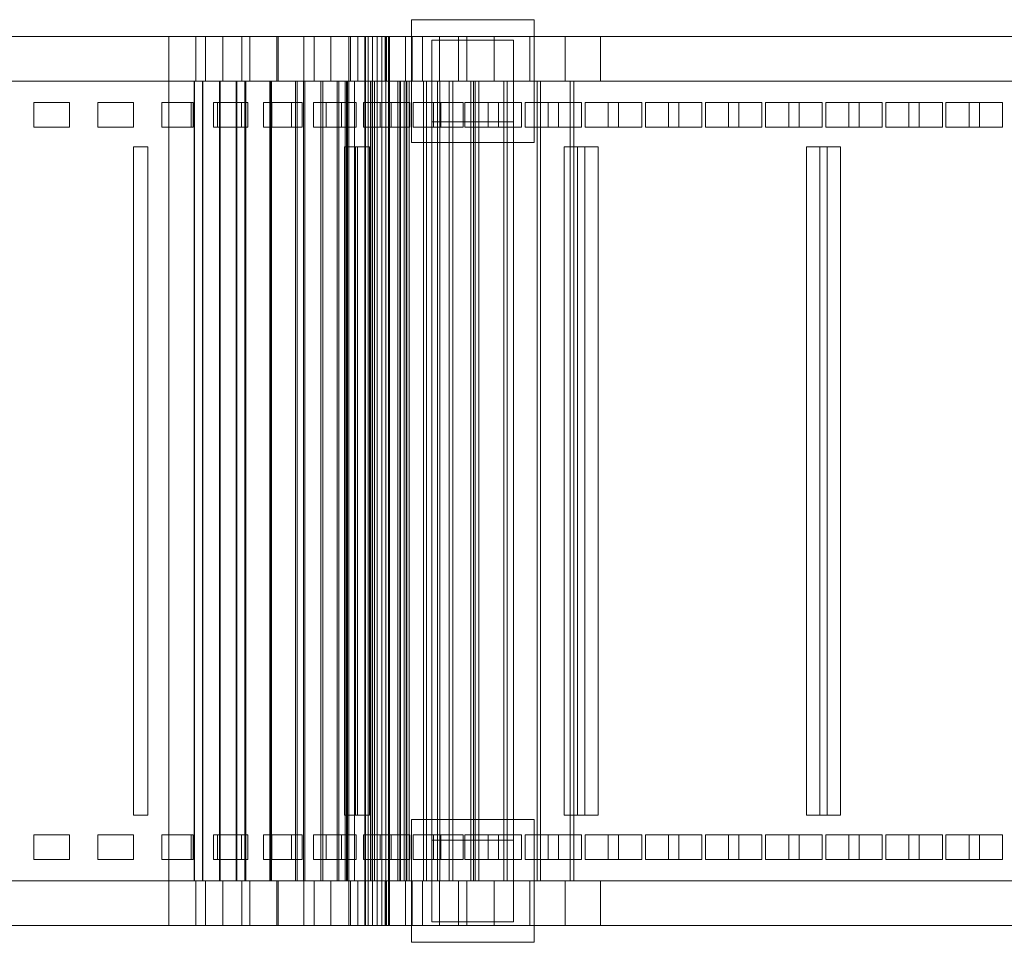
# Model space of a CAD drawing. Header units: millimetres. Extents: x -4738 to 65662, y -68080 to 6847.
# Tile 1036 of 1056: x 61977 to 62531, y -18260 to -17740. Entities that reach past the tile are written whole.
import ezdxf

# ---------------------------------------------------------------- set-up
doc = ezdxf.new("R2010")
doc.units = ezdxf.units.MM
doc.layers.add('superior_C04', color=7, linetype='Continuous', lineweight=0)

msp = doc.modelspace()

# ---------------------------------------------------------------- linework, layer by layer
at = {"layer": 'superior_C04'}
for p, q in [((62197.495, -17809.5), (62197.495, -17740.5)), ((62197.495, -17740.5), (62266.495, -17740.5)), ((62266.495, -17740.5), (62266.495, -17809.5)), ((62061.134, -17750), (61061.134, -17750)), ((62061.134, -17775), (62061.134, -17750)), ((62076.285, -17750), (62061.134, -17750)), ((62081.59, -17750), (62061.134, -17750)), ((62081.59, -17750), (62076.285, -17750)), ((62076.285, -17750), (62076.285, -17775)), ((62091.44, -17750), (62076.285, -17750)), ((62081.59, -17775), (62081.59, -17750)), ((62102.036, -17750), (62081.59, -17750)), ((62102.036, -17750), (62091.44, -17750)), ((62091.44, -17750), (62091.44, -17775)), ((62106.603, -17750), (62091.44, -17750)), ((62102.036, -17775), (62102.036, -17750)), ((62122.461, -17750), (62102.036, -17750)), ((62122.461, -17750), (62106.603, -17750)), ((62106.603, -17750), (62106.603, -17775)), ((62121.779, -17750), (62106.603, -17750)), ((62142.856, -17750), (62121.779, -17750)), ((62121.779, -17750), (62121.779, -17775)), ((62136.97, -17750), (62121.779, -17750)), ((62122.461, -17775), (62122.461, -17750)), ((62142.856, -17750), (62122.461, -17750)), ((62163.21, -17750), (62136.97, -17750)), ((62136.97, -17750), (62136.97, -17775)), ((62152.182, -17750), (62136.97, -17750)), ((62142.856, -17775), (62142.856, -17750)), ((62163.21, -17750), (62142.856, -17750)), ((62183.514, -17750), (62152.182, -17750)), ((62152.182, -17750), (62152.182, -17775)), ((62167.416, -17750), (62152.182, -17750)), ((62162.223, -17775), (62162.223, -17750)), ((62162.223, -17750), (62194.223, -17750)), ((62163.21, -17775), (62163.21, -17750)), ((62183.514, -17750), (62163.21, -17750)), ((62203.761, -17750), (62167.416, -17750)), ((62167.416, -17750), (62167.416, -17775)), ((62182.677, -17750), (62167.416, -17750)), ((62171.756, -17750), (62171.223, -17750)), ((62171.223, -17750), (62171.223, -18250)), ((62173.273, -17750), (62171.756, -17750)), ((62171.756, -17750), (62171.756, -18250)), ((62175.544, -17750), (62173.273, -17750)), ((62173.273, -17750), (62173.273, -18250)), ((62178.223, -17750), (62175.544, -17750)), ((62175.544, -17750), (62175.544, -18250)), ((62180.902, -17750), (62178.223, -17750)), ((62178.223, -17750), (62178.223, -18250)), ((62183.173, -17750), (62180.902, -17750)), ((62180.902, -17750), (62180.902, -18250)), ((62223.943, -17750), (62182.677, -17750)), ((62182.677, -17750), (62182.677, -17775)), ((62197.967, -17750), (62182.677, -17750)), ((62184.69, -17750), (62183.173, -17750)), ((62183.173, -17750), (62183.173, -18250)), ((62183.514, -17775), (62183.514, -17750)), ((62203.761, -17750), (62183.514, -17750)), ((62184.69, -17750), (62185.223, -17750)), ((62184.69, -17750), (62184.69, -18250)), ((62185.223, -18250), (62185.223, -17750)), ((62194.223, -17750), (62194.223, -17775)), ((62244.052, -17750), (62197.967, -17750)), ((62197.967, -17750), (62197.967, -17775)), ((62213.288, -17750), (62197.967, -17750)), ((62203.761, -17775), (62203.761, -17750)), ((62223.943, -17750), (62203.761, -17750)), ((62208.995, -17798), (62208.995, -17752)), ((62208.995, -17752), (62254.995, -17752)), ((62264.082, -17750), (62213.288, -17750)), ((62213.288, -17750), (62213.288, -17775)), ((62228.643, -17750), (62213.288, -17750)), ((62223.943, -17775), (62223.943, -17750)), ((62244.052, -17750), (62223.943, -17750)), ((62284.028, -17750), (62228.643, -17750)), ((62228.643, -17750), (62228.643, -17775)), ((62244.033, -17750), (62228.643, -17750)), ((62303.886, -17750), (62244.033, -17750)), ((62244.033, -17750), (62244.033, -17775)), ((65199.994, -17750), (62244.033, -17750)), ((62244.052, -17775), (62244.052, -17750)), ((62264.082, -17750), (62244.052, -17750)), ((62254.995, -17752), (62254.995, -17798)), ((62264.082, -17775), (62264.082, -17750)), ((62284.028, -17750), (62264.082, -17750)), ((62284.028, -17775), (62284.028, -17750)), ((62303.886, -17750), (62284.028, -17750)), ((62303.886, -17775), (62303.886, -17750)), ((65259.847, -17750), (62303.886, -17750)), ((62061.134, -17775), (61061.134, -17775)), ((62061.134, -18225), (62061.134, -17775)), ((62075.345, -17775), (62061.134, -17775)), ((62075.527, -17775), (62061.134, -17775)), ((62080.074, -17775), (62061.134, -17775)), ((62080.256, -17775), (62061.134, -17775)), ((62061.134, -17775), (62076.285, -17775)), ((62081.59, -17775), (62061.134, -17775)), ((62075.527, -17775), (62075.345, -17775)), ((62075.345, -17775), (62075.345, -18225)), ((62089.563, -17775), (62075.345, -17775)), ((62075.527, -18225), (62075.527, -17775)), ((62089.926, -17775), (62075.527, -17775)), ((62076.285, -17775), (62081.59, -17775)), ((62076.285, -17775), (62091.44, -17775)), ((62080.256, -17775), (62080.074, -17775)), ((62080.074, -17775), (62080.074, -18225)), ((62099.008, -17775), (62080.074, -17775)), ((62080.256, -18225), (62080.256, -17775)), ((62099.372, -17775), (62080.256, -17775)), ((62102.036, -17775), (62081.59, -17775)), ((62089.926, -17775), (62089.563, -17775)), ((62089.563, -17775), (62089.563, -18225)), ((62103.794, -17775), (62089.563, -17775)), ((62089.926, -18225), (62089.926, -17775)), ((62104.338, -17775), (62089.926, -17775)), ((62091.44, -17775), (62102.036, -17775)), ((62091.44, -17775), (62106.603, -17775)), ((62099.372, -17775), (62099.008, -17775)), ((62099.008, -17775), (62099.008, -18225)), ((62117.93, -17775), (62099.008, -17775)), ((62099.372, -18225), (62099.372, -17775)), ((62118.474, -17775), (62099.372, -17775)), ((62122.461, -17775), (62102.036, -17775)), ((62104.338, -17775), (62103.794, -17775)), ((62103.794, -17775), (62103.794, -18225)), ((62118.045, -17775), (62103.794, -17775)), ((62104.338, -18225), (62104.338, -17775)), ((62118.768, -17775), (62104.338, -17775)), ((62106.603, -17775), (62122.461, -17775)), ((62106.603, -17775), (62121.779, -17775)), ((62118.474, -17775), (62117.93, -17775)), ((62117.93, -17775), (62117.93, -18225)), ((62136.834, -17775), (62117.93, -17775)), ((62118.768, -17775), (62118.045, -17775)), ((62118.045, -17775), (62118.045, -18225)), ((62132.322, -17775), (62118.045, -17775)), ((62118.474, -18225), (62118.474, -17775)), ((62137.556, -17775), (62118.474, -17775)), ((62118.768, -18225), (62118.768, -17775)), ((62133.222, -17775), (62118.768, -17775)), ((62121.779, -17775), (62142.856, -17775)), ((62121.779, -17775), (62136.97, -17775)), ((62142.856, -17775), (62122.461, -17775)), ((62133.222, -17775), (62132.322, -17775)), ((62132.322, -17775), (62132.322, -18225)), ((62146.631, -17775), (62132.322, -17775)), ((62133.222, -18225), (62133.222, -17775)), ((62147.706, -17775), (62133.222, -17775)), ((62137.556, -17775), (62136.834, -17775)), ((62136.834, -17775), (62136.834, -18225)), ((62155.713, -17775), (62136.834, -17775)), ((62136.97, -17775), (62163.21, -17775)), ((62136.97, -17775), (62152.182, -17775)), ((62137.556, -18225), (62137.556, -17775)), ((62156.612, -17775), (62137.556, -17775)), ((62163.21, -17775), (62142.856, -17775)), ((62147.706, -17775), (62146.631, -17775)), ((62146.631, -17775), (62146.631, -18225)), ((62160.978, -17775), (62146.631, -17775)), ((62147.706, -18225), (62147.706, -17775)), ((62162.224, -17775), (62147.706, -17775)), ((62152.182, -17775), (62183.514, -17775)), ((62152.182, -17775), (62167.416, -17775)), ((62156.612, -17775), (62155.713, -17775)), ((62155.713, -17775), (62155.713, -18225)), ((62174.562, -17775), (62155.713, -17775)), ((62156.612, -18225), (62156.612, -17775)), ((62175.636, -17775), (62156.612, -17775)), ((62161.593, -17775), (62160.223, -17775)), ((62160.223, -17775), (62160.223, -18225)), ((62162.224, -17775), (62160.978, -17775)), ((62160.978, -17775), (62160.978, -18225)), ((62175.367, -17775), (62160.978, -17775)), ((62165.495, -17775), (62161.593, -17775)), ((62161.593, -17775), (62161.593, -18225)), ((62194.223, -17775), (62162.223, -17775)), ((62162.224, -18225), (62162.224, -17775)), ((62176.782, -17775), (62162.224, -17775)), ((62183.514, -17775), (62163.21, -17775)), ((62171.335, -17775), (62165.495, -17775)), ((62165.495, -17775), (62165.495, -18225)), ((62167.416, -17775), (62203.761, -17775)), ((62167.416, -17775), (62182.677, -17775)), ((62178.223, -17775), (62171.335, -17775)), ((62171.335, -17775), (62171.335, -18225)), ((62175.636, -17775), (62174.562, -17775)), ((62174.562, -17775), (62174.562, -18225)), ((62193.377, -17775), (62174.562, -17775)), ((62176.782, -17775), (62175.367, -17775)), ((62175.367, -17775), (62175.367, -18225)), ((62189.803, -17775), (62175.367, -17775)), ((62175.636, -18225), (62175.636, -17775)), ((62194.623, -17775), (62175.636, -17775)), ((62176.782, -18225), (62176.782, -17775)), ((62191.383, -17775), (62176.782, -17775)), ((62185.111, -17775), (62178.223, -17775)), ((62178.223, -17775), (62178.223, -18225)), ((62182.677, -17775), (62223.943, -17775)), ((62182.677, -17775), (62197.967, -17775)), ((62203.761, -17775), (62183.514, -17775)), ((62190.951, -17775), (62185.111, -17775)), ((62185.111, -17775), (62185.111, -18225)), ((62191.383, -17775), (62189.803, -17775)), ((62189.803, -17775), (62189.803, -18225)), ((62204.29, -17775), (62189.803, -17775)), ((62194.853, -17775), (62190.951, -17775)), ((62190.951, -17775), (62190.951, -18225)), ((62191.383, -18225), (62191.383, -17775)), ((62206.032, -17775), (62191.383, -17775)), ((62194.623, -17775), (62193.377, -17775)), ((62193.377, -17775), (62193.377, -18225)), ((62212.153, -17775), (62193.377, -17775)), ((62194.623, -18225), (62194.623, -17775)), ((62213.567, -17775), (62194.623, -17775)), ((62194.853, -17775), (62196.223, -17775)), ((62194.853, -17775), (62194.853, -18225)), ((62196.223, -18225), (62196.223, -17775)), ((62197.967, -17775), (62244.052, -17775)), ((62197.967, -17775), (62213.288, -17775)), ((62223.943, -17775), (62203.761, -17775)), ((62206.032, -17775), (62204.29, -17775)), ((62204.29, -17775), (62204.29, -18225)), ((62218.832, -17775), (62204.29, -17775)), ((62206.032, -18225), (62206.032, -17775)), ((62220.731, -17775), (62206.032, -17775)), ((62213.567, -17775), (62212.153, -17775)), ((62212.153, -17775), (62212.153, -18225)), ((62230.885, -17775), (62212.153, -17775)), ((62213.288, -17775), (62264.082, -17775)), ((62213.288, -17775), (62228.643, -17775)), ((62213.567, -18225), (62213.567, -17775)), ((62232.465, -17775), (62213.567, -17775)), ((62220.731, -17775), (62218.832, -17775)), ((62218.832, -17775), (62218.832, -18225)), ((62233.43, -17775), (62218.832, -17775)), ((62220.731, -18225), (62220.731, -17775)), ((62235.482, -17775), (62220.731, -17775)), ((62244.052, -17775), (62223.943, -17775)), ((62228.643, -17775), (62284.028, -17775)), ((62228.643, -17775), (62244.033, -17775)), ((62232.465, -17775), (62230.885, -17775)), ((62230.885, -17775), (62230.885, -18225)), ((62249.569, -17775), (62230.885, -17775)), ((62232.465, -18225), (62232.465, -17775)), ((62251.311, -17775), (62232.465, -17775)), ((62235.482, -17775), (62233.43, -17775)), ((62233.43, -17775), (62233.43, -18225)), ((65189.391, -17775), (62233.43, -17775)), ((62235.482, -18225), (62235.482, -17775)), ((65191.443, -17775), (62235.482, -17775)), ((62244.033, -17775), (62303.886, -17775)), ((62244.033, -17775), (65199.994, -17775)), ((62264.082, -17775), (62244.052, -17775)), ((62251.311, -17775), (62249.569, -17775)), ((62249.569, -17775), (62249.569, -18225)), ((62268.204, -17775), (62249.569, -17775)), ((62251.311, -18225), (62251.311, -17775)), ((62270.103, -17775), (62251.311, -17775)), ((62284.028, -17775), (62264.082, -17775)), ((62270.103, -17775), (62268.204, -17775)), ((62268.204, -17775), (62268.204, -18225)), ((62286.785, -17775), (62268.204, -17775)), ((62270.103, -18225), (62270.103, -17775)), ((62288.838, -17775), (62270.103, -17775)), ((62303.886, -17775), (62284.028, -17775)), ((62288.838, -17775), (62286.785, -17775)), ((62286.785, -17775), (62286.785, -18225)), ((65242.746, -17775), (62286.785, -17775)), ((62288.838, -18225), (62288.838, -17775)), ((65244.799, -17775), (62288.838, -17775)), ((65259.847, -17775), (62303.886, -17775)), ((61985.134, -17801), (61985.134, -17787)), ((62005.134, -17787), (61985.134, -17787)), ((62005.134, -17801), (62005.134, -17787)), ((62021.134, -17801), (62021.134, -17787)), ((62041.134, -17787), (62021.134, -17787)), ((62041.134, -17801), (62041.134, -17787)), ((62057.134, -17801), (62057.134, -17787)), ((62073.668, -17787), (62057.134, -17787)), ((62074.774, -17787), (62057.134, -17787)), ((62074.774, -17787), (62073.668, -17787)), ((62073.668, -17787), (62073.668, -17801)), ((62074.774, -17801), (62074.774, -17787)), ((62086.197, -17801), (62086.197, -17787)), ((62086.197, -17787), (62088.405, -17787)), ((62101.862, -17787), (62086.197, -17787)), ((62088.405, -17787), (62088.405, -17801)), ((62105.437, -17787), (62088.405, -17787)), ((62105.437, -17787), (62101.862, -17787)), ((62101.862, -17787), (62101.862, -17801)), ((62105.437, -17801), (62105.437, -17787)), ((62114.384, -17801), (62114.384, -17787)), ((62114.384, -17787), (62119.039, -17787)), ((62130.022, -17787), (62114.384, -17787)), ((62119.039, -17787), (62119.039, -17801)), ((62136.006, -17787), (62119.039, -17787)), ((62136.006, -17787), (62130.022, -17787)), ((62130.022, -17787), (62130.022, -17801)), ((62136.006, -17801), (62136.006, -17787)), ((62142.518, -17801), (62142.518, -17787)), ((62142.518, -17787), (62149.544, -17787)), ((62158.124, -17787), (62142.518, -17787)), ((62149.544, -17787), (62149.544, -17801)), ((62166.423, -17787), (62149.544, -17787)), ((62166.423, -17787), (62158.124, -17787)), ((62158.124, -17787), (62158.124, -17801)), ((62166.423, -17801), (62166.423, -17787)), ((62170.585, -17801), (62170.585, -17787)), ((62170.585, -17787), (62179.875, -17787)), ((62186.132, -17787), (62170.585, -17787)), ((62179.875, -17787), (62179.875, -17801)), ((62196.625, -17787), (62179.875, -17787)), ((62196.625, -17787), (62186.132, -17787)), ((62186.132, -17787), (62186.132, -17801)), ((62196.625, -17801), (62196.625, -17787)), ((62198.54, -17801), (62198.54, -17787)), ((62198.54, -17787), (62209.962, -17787)), ((62214.009, -17787), (62198.54, -17787)), ((62209.962, -17787), (62209.962, -17801)), ((62226.553, -17787), (62209.962, -17787)), ((62226.553, -17787), (62214.009, -17787)), ((62214.009, -17787), (62214.009, -17801)), ((62226.553, -17801), (62226.553, -17787)), ((62227.639, -17801), (62227.639, -17787)), ((62227.639, -17787), (62240.636, -17787)), ((62246.433, -17787), (62227.639, -17787)), ((62240.636, -17787), (62240.636, -17801)), ((62259.43, -17787), (62240.636, -17787)), ((62259.43, -17787), (62246.433, -17787)), ((62246.433, -17787), (62246.433, -17801)), ((62259.43, -17801), (62259.43, -17787)), ((62261.468, -17801), (62261.468, -17787)), ((62261.468, -17787), (62274.465, -17787)), ((62280.262, -17787), (62261.468, -17787)), ((62274.465, -17787), (62274.465, -17801)), ((62293.259, -17787), (62274.465, -17787)), ((62293.259, -17787), (62280.262, -17787)), ((62280.262, -17787), (62280.262, -17801)), ((62293.259, -17801), (62293.259, -17787)), ((62295.297, -17801), (62295.297, -17787)), ((62295.297, -17787), (62308.294, -17787)), ((62314.091, -17787), (62295.297, -17787)), ((62308.294, -17787), (62308.294, -17801)), ((62327.088, -17787), (62308.294, -17787)), ((62327.088, -17787), (62314.091, -17787)), ((62314.091, -17787), (62314.091, -17801)), ((62327.088, -17801), (62327.088, -17787)), ((62329.126, -17801), (62329.126, -17787)), ((62329.126, -17787), (62342.123, -17787)), ((62347.92, -17787), (62329.126, -17787)), ((62342.123, -17787), (62342.123, -17801)), ((62360.916, -17787), (62342.123, -17787)), ((62360.916, -17787), (62347.92, -17787)), ((62347.92, -17787), (62347.92, -17801)), ((62360.916, -17801), (62360.916, -17787)), ((62362.955, -17801), (62362.955, -17787)), ((62362.955, -17787), (62375.952, -17787)), ((62381.749, -17787), (62362.955, -17787)), ((62375.952, -17787), (62375.952, -17801)), ((62394.745, -17787), (62375.952, -17787)), ((62394.745, -17787), (62381.749, -17787)), ((62381.749, -17787), (62381.749, -17801)), ((62394.745, -17801), (62394.745, -17787)), ((62396.784, -17801), (62396.784, -17787)), ((62396.784, -17787), (62409.781, -17787)), ((62415.578, -17787), (62396.784, -17787)), ((62409.781, -17787), (62409.781, -17801)), ((62428.574, -17787), (62409.781, -17787)), ((62428.574, -17787), (62415.578, -17787)), ((62415.578, -17787), (62415.578, -17801)), ((62428.574, -17801), (62428.574, -17787)), ((62430.613, -17801), (62430.613, -17787)), ((62430.613, -17787), (62443.609, -17787)), ((62449.407, -17787), (62430.613, -17787)), ((62443.609, -17787), (62443.609, -17801)), ((62462.403, -17787), (62443.609, -17787)), ((62462.403, -17787), (62449.407, -17787)), ((62449.407, -17787), (62449.407, -17801)), ((62462.403, -17801), (62462.403, -17787)), ((62464.442, -17801), (62464.442, -17787)), ((62464.442, -17787), (62477.438, -17787)), ((62483.235, -17787), (62464.442, -17787)), ((62477.438, -17787), (62477.438, -17801)), ((62496.232, -17787), (62477.438, -17787)), ((62496.232, -17787), (62483.235, -17787)), ((62483.235, -17787), (62483.235, -17801)), ((62496.232, -17801), (62496.232, -17787)), ((62498.271, -17801), (62498.271, -17787)), ((62498.271, -17787), (62511.267, -17787)), ((62517.064, -17787), (62498.271, -17787)), ((62511.267, -17787), (62511.267, -17801)), ((62530.061, -17787), (62511.267, -17787)), ((62530.061, -17787), (62517.064, -17787)), ((62517.064, -17787), (62517.064, -17801)), ((62530.061, -17801), (62530.061, -17787)), ((62254.995, -17798), (62208.995, -17798)), ((62208.995, -18202), (62208.995, -17798)), ((62254.995, -17798), (62254.995, -18202)), ((61985.134, -17801), (62005.134, -17801)), ((62021.134, -17801), (62041.134, -17801)), ((62057.134, -17801), (62073.668, -17801)), ((62074.774, -17801), (62057.134, -17801)), ((62073.668, -17801), (62074.774, -17801)), ((62088.405, -17801), (62086.197, -17801)), ((62086.197, -17801), (62101.862, -17801)), ((62105.437, -17801), (62088.405, -17801)), ((62101.862, -17801), (62105.437, -17801)), ((62119.039, -17801), (62114.384, -17801)), ((62114.384, -17801), (62130.022, -17801)), ((62136.006, -17801), (62119.039, -17801)), ((62130.022, -17801), (62136.006, -17801)), ((62149.544, -17801), (62142.518, -17801)), ((62142.518, -17801), (62158.124, -17801)), ((62166.423, -17801), (62149.544, -17801)), ((62158.124, -17801), (62166.423, -17801)), ((62179.875, -17801), (62170.585, -17801)), ((62170.585, -17801), (62186.132, -17801)), ((62196.625, -17801), (62179.875, -17801)), ((62186.132, -17801), (62196.625, -17801)), ((62209.962, -17801), (62198.54, -17801)), ((62198.54, -17801), (62214.009, -17801)), ((62226.553, -17801), (62209.962, -17801)), ((62214.009, -17801), (62226.553, -17801)), ((62240.636, -17801), (62227.639, -17801)), ((62227.639, -17801), (62246.433, -17801)), ((62259.43, -17801), (62240.636, -17801)), ((62246.433, -17801), (62259.43, -17801)), ((62274.465, -17801), (62261.468, -17801)), ((62261.468, -17801), (62280.262, -17801)), ((62293.259, -17801), (62274.465, -17801)), ((62280.262, -17801), (62293.259, -17801)), ((62308.294, -17801), (62295.297, -17801)), ((62295.297, -17801), (62314.091, -17801)), ((62327.088, -17801), (62308.294, -17801)), ((62314.091, -17801), (62327.088, -17801)), ((62342.123, -17801), (62329.126, -17801)), ((62329.126, -17801), (62347.92, -17801)), ((62360.916, -17801), (62342.123, -17801)), ((62347.92, -17801), (62360.916, -17801)), ((62375.952, -17801), (62362.955, -17801)), ((62362.955, -17801), (62381.749, -17801)), ((62394.745, -17801), (62375.952, -17801)), ((62381.749, -17801), (62394.745, -17801)), ((62409.781, -17801), (62396.784, -17801)), ((62396.784, -17801), (62415.578, -17801)), ((62428.574, -17801), (62409.781, -17801)), ((62415.578, -17801), (62428.574, -17801)), ((62443.609, -17801), (62430.613, -17801)), ((62430.613, -17801), (62449.407, -17801)), ((62462.403, -17801), (62443.609, -17801)), ((62449.407, -17801), (62462.403, -17801)), ((62477.438, -17801), (62464.442, -17801)), ((62464.442, -17801), (62483.235, -17801)), ((62496.232, -17801), (62477.438, -17801)), ((62483.235, -17801), (62496.232, -17801)), ((62511.267, -17801), (62498.271, -17801)), ((62498.271, -17801), (62517.064, -17801)), ((62530.061, -17801), (62511.267, -17801)), ((62517.064, -17801), (62530.061, -17801)), ((62041.134, -18188), (62041.134, -17812)), ((62049.134, -17812), (62041.134, -17812)), ((62049.134, -18188), (62049.134, -17812)), ((62159.784, -18188), (62159.784, -17812)), ((62159.784, -17812), (62167.266, -17812)), ((62166.066, -17812), (62159.784, -17812)), ((62173.993, -17812), (62166.066, -17812)), ((62166.066, -17812), (62166.066, -18188)), ((62167.266, -17812), (62167.266, -18188)), ((62173.993, -17812), (62167.266, -17812)), ((62173.993, -18188), (62173.993, -17812)), ((62266.495, -17809.5), (62197.495, -17809.5)), ((62283.509, -18188), (62283.509, -17812)), ((62283.509, -17812), (62295.138, -17812)), ((62291.027, -17812), (62283.509, -17812)), ((62302.656, -17812), (62291.027, -17812)), ((62291.027, -17812), (62291.027, -18188)), ((62295.138, -17812), (62295.138, -18188)), ((62302.656, -17812), (62295.138, -17812)), ((62302.656, -18188), (62302.656, -17812)), ((62419.765, -18188), (62419.765, -17812)), ((62419.765, -17812), (62431.393, -17812)), ((62427.282, -17812), (62419.765, -17812)), ((62438.911, -17812), (62427.282, -17812)), ((62427.282, -17812), (62427.282, -18188)), ((62431.393, -17812), (62431.393, -18188)), ((62438.911, -17812), (62431.393, -17812)), ((62438.911, -18188), (62438.911, -17812)), ((62041.134, -18188), (62049.134, -18188)), ((62167.266, -18188), (62159.784, -18188)), ((62159.784, -18188), (62166.066, -18188)), ((62166.066, -18188), (62173.993, -18188)), ((62173.993, -18188), (62167.266, -18188)), ((62197.495, -18259.5), (62197.495, -18190.5)), ((62197.495, -18190.5), (62266.495, -18190.5)), ((62266.495, -18190.5), (62266.495, -18259.5)), ((62295.138, -18188), (62283.509, -18188)), ((62283.509, -18188), (62291.027, -18188)), ((62291.027, -18188), (62302.656, -18188)), ((62302.656, -18188), (62295.138, -18188)), ((62431.393, -18188), (62419.765, -18188)), ((62419.765, -18188), (62427.282, -18188)), ((62427.282, -18188), (62438.911, -18188)), ((62438.911, -18188), (62431.393, -18188)), ((61985.134, -18213), (61985.134, -18199)), ((62005.134, -18199), (61985.134, -18199)), ((62005.134, -18213), (62005.134, -18199)), ((62021.134, -18213), (62021.134, -18199)), ((62041.134, -18199), (62021.134, -18199)), ((62041.134, -18213), (62041.134, -18199)), ((62057.134, -18213), (62057.134, -18199)), ((62073.668, -18199), (62057.134, -18199)), ((62074.774, -18199), (62057.134, -18199)), ((62074.774, -18199), (62073.668, -18199)), ((62073.668, -18199), (62073.668, -18213)), ((62074.774, -18213), (62074.774, -18199)), ((62086.197, -18213), (62086.197, -18199)), ((62086.197, -18199), (62088.405, -18199)), ((62101.862, -18199), (62086.197, -18199)), ((62088.405, -18199), (62088.405, -18213)), ((62105.437, -18199), (62088.405, -18199)), ((62105.437, -18199), (62101.862, -18199)), ((62101.862, -18199), (62101.862, -18213)), ((62105.437, -18213), (62105.437, -18199)), ((62114.384, -18213), (62114.384, -18199)), ((62114.384, -18199), (62119.039, -18199)), ((62130.022, -18199), (62114.384, -18199)), ((62119.039, -18199), (62119.039, -18213)), ((62136.006, -18199), (62119.039, -18199)), ((62136.006, -18199), (62130.022, -18199)), ((62130.022, -18199), (62130.022, -18213)), ((62136.006, -18213), (62136.006, -18199)), ((62142.518, -18213), (62142.518, -18199)), ((62142.518, -18199), (62149.544, -18199)), ((62158.124, -18199), (62142.518, -18199)), ((62149.544, -18199), (62149.544, -18213)), ((62166.423, -18199), (62149.544, -18199)), ((62166.423, -18199), (62158.124, -18199)), ((62158.124, -18199), (62158.124, -18213)), ((62166.423, -18213), (62166.423, -18199)), ((62170.585, -18213), (62170.585, -18199)), ((62170.585, -18199), (62179.875, -18199)), ((62186.132, -18199), (62170.585, -18199)), ((62179.875, -18199), (62179.875, -18213)), ((62196.625, -18199), (62179.875, -18199)), ((62196.625, -18199), (62186.132, -18199)), ((62186.132, -18199), (62186.132, -18213)), ((62196.625, -18213), (62196.625, -18199)), ((62198.54, -18213), (62198.54, -18199)), ((62198.54, -18199), (62209.962, -18199)), ((62214.009, -18199), (62198.54, -18199)), ((62208.995, -18248), (62208.995, -18202)), ((62208.995, -18202), (62254.995, -18202)), ((62209.962, -18199), (62209.962, -18213)), ((62226.553, -18199), (62209.962, -18199)), ((62226.553, -18199), (62214.009, -18199)), ((62214.009, -18199), (62214.009, -18213)), ((62226.553, -18213), (62226.553, -18199)), ((62227.639, -18213), (62227.639, -18199)), ((62227.639, -18199), (62240.636, -18199)), ((62246.433, -18199), (62227.639, -18199)), ((62240.636, -18199), (62240.636, -18213)), ((62259.43, -18199), (62240.636, -18199)), ((62259.43, -18199), (62246.433, -18199)), ((62246.433, -18199), (62246.433, -18213)), ((62254.995, -18202), (62254.995, -18248)), ((62259.43, -18213), (62259.43, -18199)), ((62261.468, -18213), (62261.468, -18199)), ((62261.468, -18199), (62274.465, -18199)), ((62280.262, -18199), (62261.468, -18199)), ((62274.465, -18199), (62274.465, -18213)), ((62293.259, -18199), (62274.465, -18199)), ((62293.259, -18199), (62280.262, -18199)), ((62280.262, -18199), (62280.262, -18213)), ((62293.259, -18213), (62293.259, -18199)), ((62295.297, -18213), (62295.297, -18199)), ((62295.297, -18199), (62308.294, -18199)), ((62314.091, -18199), (62295.297, -18199)), ((62308.294, -18199), (62308.294, -18213)), ((62327.088, -18199), (62308.294, -18199)), ((62327.088, -18199), (62314.091, -18199)), ((62314.091, -18199), (62314.091, -18213)), ((62327.088, -18213), (62327.088, -18199)), ((62329.126, -18213), (62329.126, -18199)), ((62329.126, -18199), (62342.123, -18199)), ((62347.92, -18199), (62329.126, -18199)), ((62342.123, -18199), (62342.123, -18213)), ((62360.916, -18199), (62342.123, -18199)), ((62360.916, -18199), (62347.92, -18199)), ((62347.92, -18199), (62347.92, -18213)), ((62360.916, -18213), (62360.916, -18199)), ((62362.955, -18213), (62362.955, -18199)), ((62362.955, -18199), (62375.952, -18199)), ((62381.749, -18199), (62362.955, -18199)), ((62375.952, -18199), (62375.952, -18213)), ((62394.745, -18199), (62375.952, -18199)), ((62394.745, -18199), (62381.749, -18199)), ((62381.749, -18199), (62381.749, -18213)), ((62394.745, -18213), (62394.745, -18199)), ((62396.784, -18213), (62396.784, -18199)), ((62396.784, -18199), (62409.781, -18199)), ((62415.578, -18199), (62396.784, -18199)), ((62409.781, -18199), (62409.781, -18213)), ((62428.574, -18199), (62409.781, -18199)), ((62428.574, -18199), (62415.578, -18199)), ((62415.578, -18199), (62415.578, -18213)), ((62428.574, -18213), (62428.574, -18199)), ((62430.613, -18213), (62430.613, -18199)), ((62430.613, -18199), (62443.609, -18199)), ((62449.407, -18199), (62430.613, -18199)), ((62443.609, -18199), (62443.609, -18213)), ((62462.403, -18199), (62443.609, -18199)), ((62462.403, -18199), (62449.407, -18199)), ((62449.407, -18199), (62449.407, -18213)), ((62462.403, -18213), (62462.403, -18199)), ((62464.442, -18213), (62464.442, -18199)), ((62464.442, -18199), (62477.438, -18199)), ((62483.235, -18199), (62464.442, -18199)), ((62477.438, -18199), (62477.438, -18213)), ((62496.232, -18199), (62477.438, -18199)), ((62496.232, -18199), (62483.235, -18199)), ((62483.235, -18199), (62483.235, -18213)), ((62496.232, -18213), (62496.232, -18199)), ((62498.271, -18213), (62498.271, -18199)), ((62498.271, -18199), (62511.267, -18199)), ((62517.064, -18199), (62498.271, -18199)), ((62511.267, -18199), (62511.267, -18213)), ((62530.061, -18199), (62511.267, -18199)), ((62530.061, -18199), (62517.064, -18199)), ((62517.064, -18199), (62517.064, -18213)), ((62530.061, -18213), (62530.061, -18199)), ((61985.134, -18213), (62005.134, -18213)), ((62021.134, -18213), (62041.134, -18213)), ((62057.134, -18213), (62073.668, -18213)), ((62074.774, -18213), (62057.134, -18213)), ((62073.668, -18213), (62074.774, -18213)), ((62088.405, -18213), (62086.197, -18213)), ((62086.197, -18213), (62101.862, -18213)), ((62105.437, -18213), (62088.405, -18213)), ((62101.862, -18213), (62105.437, -18213)), ((62119.039, -18213), (62114.384, -18213)), ((62114.384, -18213), (62130.022, -18213)), ((62136.006, -18213), (62119.039, -18213)), ((62130.022, -18213), (62136.006, -18213)), ((62149.544, -18213), (62142.518, -18213)), ((62142.518, -18213), (62158.124, -18213)), ((62166.423, -18213), (62149.544, -18213)), ((62158.124, -18213), (62166.423, -18213)), ((62179.875, -18213), (62170.585, -18213)), ((62170.585, -18213), (62186.132, -18213)), ((62196.625, -18213), (62179.875, -18213)), ((62186.132, -18213), (62196.625, -18213)), ((62209.962, -18213), (62198.54, -18213)), ((62198.54, -18213), (62214.009, -18213)), ((62226.553, -18213), (62209.962, -18213)), ((62214.009, -18213), (62226.553, -18213)), ((62240.636, -18213), (62227.639, -18213)), ((62227.639, -18213), (62246.433, -18213)), ((62259.43, -18213), (62240.636, -18213)), ((62246.433, -18213), (62259.43, -18213)), ((62274.465, -18213), (62261.468, -18213)), ((62261.468, -18213), (62280.262, -18213)), ((62293.259, -18213), (62274.465, -18213)), ((62280.262, -18213), (62293.259, -18213)), ((62308.294, -18213), (62295.297, -18213)), ((62295.297, -18213), (62314.091, -18213)), ((62327.088, -18213), (62308.294, -18213)), ((62314.091, -18213), (62327.088, -18213)), ((62342.123, -18213), (62329.126, -18213)), ((62329.126, -18213), (62347.92, -18213)), ((62360.916, -18213), (62342.123, -18213)), ((62347.92, -18213), (62360.916, -18213)), ((62375.952, -18213), (62362.955, -18213)), ((62362.955, -18213), (62381.749, -18213)), ((62394.745, -18213), (62375.952, -18213)), ((62381.749, -18213), (62394.745, -18213)), ((62409.781, -18213), (62396.784, -18213)), ((62396.784, -18213), (62415.578, -18213)), ((62428.574, -18213), (62409.781, -18213)), ((62415.578, -18213), (62428.574, -18213)), ((62443.609, -18213), (62430.613, -18213)), ((62430.613, -18213), (62449.407, -18213)), ((62462.403, -18213), (62443.609, -18213)), ((62449.407, -18213), (62462.403, -18213)), ((62477.438, -18213), (62464.442, -18213)), ((62464.442, -18213), (62483.235, -18213)), ((62496.232, -18213), (62477.438, -18213)), ((62483.235, -18213), (62496.232, -18213)), ((62511.267, -18213), (62498.271, -18213)), ((62498.271, -18213), (62517.064, -18213)), ((62530.061, -18213), (62511.267, -18213)), ((62517.064, -18213), (62530.061, -18213)), ((61061.134, -18225), (62061.134, -18225)), ((62061.134, -18250), (62061.134, -18225)), ((62061.134, -18225), (62075.345, -18225)), ((62075.527, -18225), (62061.134, -18225)), ((62061.134, -18225), (62080.074, -18225)), ((62080.256, -18225), (62061.134, -18225)), ((62076.285, -18225), (62061.134, -18225)), ((62081.59, -18225), (62061.134, -18225)), ((62075.345, -18225), (62075.527, -18225)), ((62075.345, -18225), (62089.563, -18225)), ((62089.926, -18225), (62075.527, -18225)), ((62081.59, -18225), (62076.285, -18225)), ((62076.285, -18225), (62076.285, -18250)), ((62091.44, -18225), (62076.285, -18225)), ((62080.074, -18225), (62080.256, -18225)), ((62080.074, -18225), (62099.008, -18225)), ((62099.372, -18225), (62080.256, -18225)), ((62081.59, -18250), (62081.59, -18225)), ((62102.036, -18225), (62081.59, -18225)), ((62089.563, -18225), (62089.926, -18225)), ((62089.563, -18225), (62103.794, -18225)), ((62104.338, -18225), (62089.926, -18225)), ((62102.036, -18225), (62091.44, -18225)), ((62091.44, -18225), (62091.44, -18250)), ((62106.603, -18225), (62091.44, -18225)), ((62099.008, -18225), (62099.372, -18225)), ((62099.008, -18225), (62117.93, -18225)), ((62118.474, -18225), (62099.372, -18225)), ((62102.036, -18250), (62102.036, -18225)), ((62122.461, -18225), (62102.036, -18225)), ((62103.794, -18225), (62104.338, -18225)), ((62103.794, -18225), (62118.045, -18225)), ((62118.768, -18225), (62104.338, -18225)), ((62122.461, -18225), (62106.603, -18225)), ((62106.603, -18225), (62106.603, -18250)), ((62121.779, -18225), (62106.603, -18225)), ((62117.93, -18225), (62118.474, -18225)), ((62117.93, -18225), (62136.834, -18225)), ((62118.045, -18225), (62118.768, -18225)), ((62118.045, -18225), (62132.322, -18225)), ((62137.556, -18225), (62118.474, -18225)), ((62133.222, -18225), (62118.768, -18225)), ((62142.856, -18225), (62121.779, -18225)), ((62121.779, -18225), (62121.779, -18250)), ((62136.97, -18225), (62121.779, -18225)), ((62122.461, -18250), (62122.461, -18225)), ((62142.856, -18225), (62122.461, -18225)), ((62132.322, -18225), (62133.222, -18225)), ((62132.322, -18225), (62146.631, -18225)), ((62147.706, -18225), (62133.222, -18225)), ((62136.834, -18225), (62137.556, -18225)), ((62136.834, -18225), (62155.713, -18225)), ((62163.21, -18225), (62136.97, -18225)), ((62136.97, -18225), (62136.97, -18250)), ((62152.182, -18225), (62136.97, -18225)), ((62156.612, -18225), (62137.556, -18225)), ((62142.856, -18250), (62142.856, -18225)), ((62163.21, -18225), (62142.856, -18225)), ((62146.631, -18225), (62147.706, -18225)), ((62146.631, -18225), (62160.978, -18225)), ((62162.224, -18225), (62147.706, -18225)), ((62183.514, -18225), (62152.182, -18225)), ((62152.182, -18225), (62152.182, -18250)), ((62167.416, -18225), (62152.182, -18225)), ((62155.713, -18225), (62156.612, -18225)), ((62155.713, -18225), (62174.562, -18225)), ((62175.636, -18225), (62156.612, -18225)), ((62161.593, -18225), (62160.223, -18225)), ((62160.978, -18225), (62162.224, -18225)), ((62160.978, -18225), (62175.367, -18225)), ((62165.495, -18225), (62161.593, -18225)), ((62162.223, -18250), (62162.223, -18225)), ((62162.223, -18225), (62194.223, -18225)), ((62176.782, -18225), (62162.224, -18225)), ((62163.21, -18250), (62163.21, -18225)), ((62183.514, -18225), (62163.21, -18225)), ((62171.335, -18225), (62165.495, -18225)), ((62203.761, -18225), (62167.416, -18225)), ((62167.416, -18225), (62167.416, -18250)), ((62182.677, -18225), (62167.416, -18225)), ((62178.223, -18225), (62171.335, -18225)), ((62174.562, -18225), (62175.636, -18225)), ((62174.562, -18225), (62193.377, -18225)), ((62175.367, -18225), (62176.782, -18225)), ((62175.367, -18225), (62189.803, -18225)), ((62194.623, -18225), (62175.636, -18225)), ((62191.383, -18225), (62176.782, -18225)), ((62185.111, -18225), (62178.223, -18225)), ((62223.943, -18225), (62182.677, -18225)), ((62182.677, -18225), (62182.677, -18250)), ((62197.967, -18225), (62182.677, -18225)), ((62183.514, -18250), (62183.514, -18225)), ((62203.761, -18225), (62183.514, -18225)), ((62190.951, -18225), (62185.111, -18225)), ((62189.803, -18225), (62191.383, -18225)), ((62189.803, -18225), (62204.29, -18225)), ((62194.853, -18225), (62190.951, -18225)), ((62206.032, -18225), (62191.383, -18225)), ((62193.377, -18225), (62194.623, -18225)), ((62193.377, -18225), (62212.153, -18225)), ((62194.223, -18225), (62194.223, -18250)), ((62213.567, -18225), (62194.623, -18225)), ((62196.223, -18225), (62194.853, -18225)), ((62244.052, -18225), (62197.967, -18225)), ((62197.967, -18225), (62197.967, -18250)), ((62213.288, -18225), (62197.967, -18225)), ((62203.761, -18250), (62203.761, -18225)), ((62223.943, -18225), (62203.761, -18225)), ((62204.29, -18225), (62206.032, -18225)), ((62204.29, -18225), (62218.832, -18225)), ((62220.731, -18225), (62206.032, -18225)), ((62212.153, -18225), (62213.567, -18225)), ((62212.153, -18225), (62230.885, -18225)), ((62264.082, -18225), (62213.288, -18225)), ((62213.288, -18225), (62213.288, -18250)), ((62228.643, -18225), (62213.288, -18225)), ((62232.465, -18225), (62213.567, -18225)), ((62218.832, -18225), (62220.731, -18225)), ((62218.832, -18225), (62233.43, -18225)), ((62235.482, -18225), (62220.731, -18225)), ((62223.943, -18250), (62223.943, -18225)), ((62244.052, -18225), (62223.943, -18225)), ((62284.028, -18225), (62228.643, -18225)), ((62228.643, -18225), (62228.643, -18250)), ((62244.033, -18225), (62228.643, -18225)), ((62230.885, -18225), (62232.465, -18225)), ((62230.885, -18225), (62249.569, -18225)), ((62251.311, -18225), (62232.465, -18225)), ((62233.43, -18225), (62235.482, -18225)), ((62233.43, -18225), (65189.391, -18225)), ((65191.443, -18225), (62235.482, -18225)), ((62303.886, -18225), (62244.033, -18225)), ((62244.033, -18225), (62244.033, -18250)), ((65199.994, -18225), (62244.033, -18225)), ((62244.052, -18250), (62244.052, -18225)), ((62264.082, -18225), (62244.052, -18225)), ((62249.569, -18225), (62251.311, -18225)), ((62249.569, -18225), (62268.204, -18225)), ((62270.103, -18225), (62251.311, -18225)), ((62264.082, -18250), (62264.082, -18225)), ((62284.028, -18225), (62264.082, -18225)), ((62268.204, -18225), (62270.103, -18225)), ((62268.204, -18225), (62286.785, -18225)), ((62288.838, -18225), (62270.103, -18225)), ((62284.028, -18250), (62284.028, -18225)), ((62303.886, -18225), (62284.028, -18225)), ((62286.785, -18225), (62288.838, -18225)), ((62286.785, -18225), (65242.746, -18225)), ((65244.799, -18225), (62288.838, -18225)), ((62303.886, -18250), (62303.886, -18225)), ((65259.847, -18225), (62303.886, -18225)), ((61061.134, -18250), (62061.134, -18250)), ((62061.134, -18250), (62076.285, -18250)), ((62081.59, -18250), (62061.134, -18250)), ((62076.285, -18250), (62081.59, -18250)), ((62076.285, -18250), (62091.44, -18250)), ((62102.036, -18250), (62081.59, -18250)), ((62091.44, -18250), (62102.036, -18250)), ((62091.44, -18250), (62106.603, -18250)), ((62122.461, -18250), (62102.036, -18250)), ((62106.603, -18250), (62122.461, -18250)), ((62106.603, -18250), (62121.779, -18250)), ((62121.779, -18250), (62142.856, -18250)), ((62121.779, -18250), (62136.97, -18250)), ((62142.856, -18250), (62122.461, -18250)), ((62136.97, -18250), (62163.21, -18250)), ((62136.97, -18250), (62152.182, -18250)), ((62163.21, -18250), (62142.856, -18250)), ((62152.182, -18250), (62183.514, -18250)), ((62152.182, -18250), (62167.416, -18250)), ((62194.223, -18250), (62162.223, -18250)), ((62183.514, -18250), (62163.21, -18250)), ((62167.416, -18250), (62203.761, -18250)), ((62167.416, -18250), (62182.677, -18250)), ((62171.756, -18250), (62171.223, -18250)), ((62173.273, -18250), (62171.756, -18250)), ((62175.544, -18250), (62173.273, -18250)), ((62178.223, -18250), (62175.544, -18250)), ((62180.902, -18250), (62178.223, -18250)), ((62183.173, -18250), (62180.902, -18250)), ((62182.677, -18250), (62223.943, -18250)), ((62182.677, -18250), (62197.967, -18250)), ((62184.69, -18250), (62183.173, -18250)), ((62203.761, -18250), (62183.514, -18250)), ((62185.223, -18250), (62184.69, -18250)), ((62197.967, -18250), (62244.052, -18250)), ((62197.967, -18250), (62213.288, -18250)), ((62223.943, -18250), (62203.761, -18250)), ((62254.995, -18248), (62208.995, -18248)), ((62213.288, -18250), (62264.082, -18250)), ((62213.288, -18250), (62228.643, -18250)), ((62244.052, -18250), (62223.943, -18250)), ((62228.643, -18250), (62284.028, -18250)), ((62228.643, -18250), (62244.033, -18250)), ((62244.033, -18250), (62303.886, -18250)), ((62244.033, -18250), (65199.994, -18250)), ((62264.082, -18250), (62244.052, -18250)), ((62284.028, -18250), (62264.082, -18250)), ((62303.886, -18250), (62284.028, -18250)), ((65259.847, -18250), (62303.886, -18250)), ((62266.495, -18259.5), (62197.495, -18259.5))]:
    msp.add_line(p, q, dxfattribs=at)

doc.saveas('drawing.dxf')
